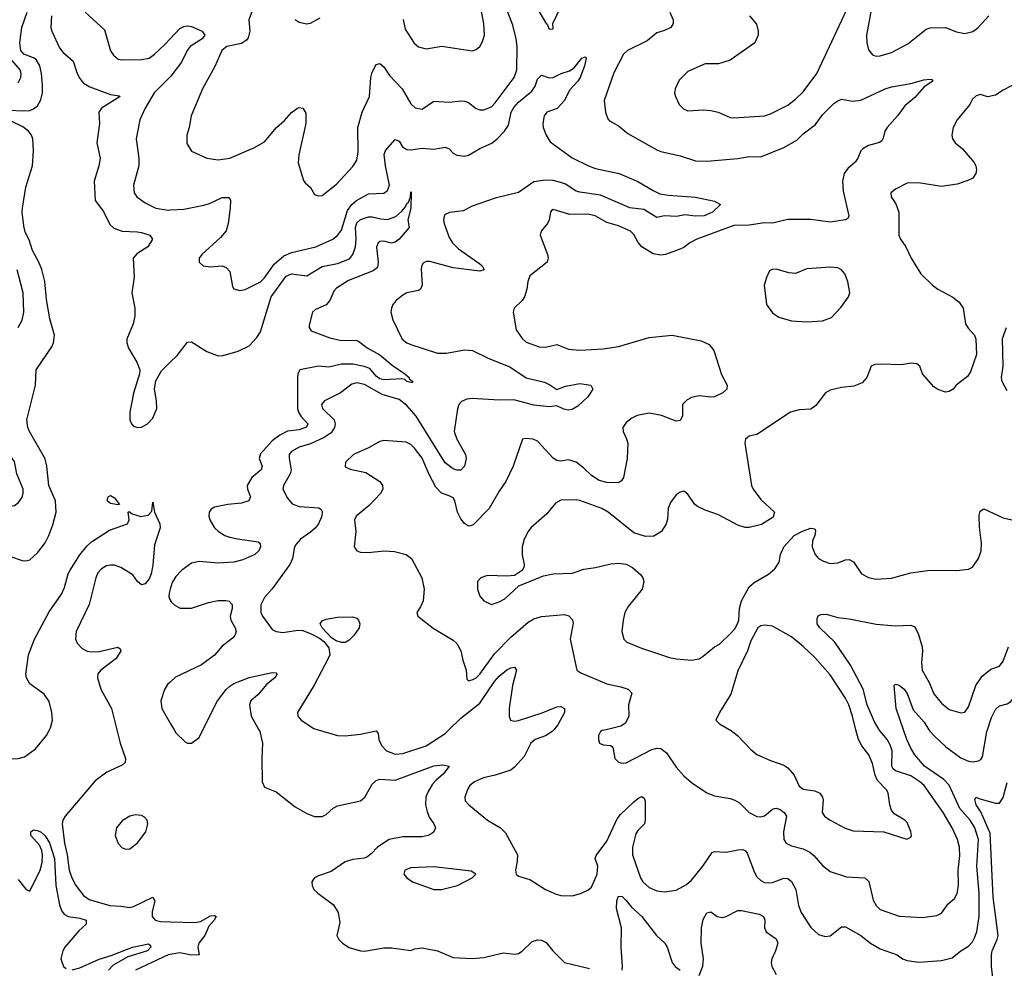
# Model space of a CAD drawing. Header units: inches. Extents: x 1694797 to 1849917, y 907313 to 1017959.
# Tile 541 of 656: x 1779218 to 1784336, y 1008760 to 1013690. Entities that reach past the tile are written whole.
import ezdxf

# ---------------------------------------------------------------- set-up
doc = ezdxf.new("R2010")
doc.units = ezdxf.units.IN
doc.header["$MEASUREMENT"] = 0
for name, color, linetype in [('B7070', 7, 'Continuous'), ('B7071', 7, 'Continuous'), ('B7080', 7, 'Continuous'), ('B7081', 7, 'Continuous')]:
    doc.layers.add(name, color=color, linetype=linetype)

msp = doc.modelspace()

# ---------------------------------------------------------------- linework, layer by layer
at = {"layer": 'B7070', "color": 5}
for points, elevation in [([(1778945.3, 1010000), (1779010, 1009876.1), (1779030, 1009851.8), (1779050, 1009844.9), (1779090, 1009842.6), (1779130.8, 1009849.2), (1779210, 1009850.1), (1779241.8, 1009858.2), (1779299.8, 1009900.2), (1779356.6, 1009970), (1779371.9, 1010000)], 580), ([(1779722.9, 1010000), (1779740.7, 1009930), (1779767.8, 1009850), (1779766.4, 1009830), (1779750, 1009815), (1779670, 1009779.7), (1779610, 1009735), (1779453.7, 1009550), (1779442.3, 1009530), (1779438, 1009510), (1779451.2, 1009410), (1779464.8, 1009350), (1779475.1, 1009270), (1779489.4, 1009229.4), (1779510, 1009191), (1779550, 1009138), (1779577.9, 1009117.9), (1779686.3, 1009086.3), (1779743.6, 1009083.6), (1779790, 1009075.8), (1779810, 1009081.2), (1779910, 1009130.4), (1779919.5, 1009110), (1779907, 1009053), (1779906.5, 1009030), (1779922.4, 1009010), (1779950, 1009003.6), (1780000, 1009002)], 580), ([(1779210, 1009222), (1779250, 1009170.8), (1779270, 1009160.7), (1779324, 1009270), (1779333.7, 1009310), (1779335.8, 1009350), (1779332.5, 1009372.5), (1779320.1, 1009400.1), (1779275.6, 1009450), (1779274.7, 1009470), (1779290, 1009479), (1779310, 1009476.3), (1779330, 1009467.7), (1779350, 1009449.3), (1779372.9, 1009412.9), (1779398.6, 1009330), (1779405.1, 1009190), (1779425.3, 1009090), (1779436.9, 1009056.9), (1779450, 1009039.3), (1779470, 1009030.1), (1779530, 1009020.5), (1779562.4, 1009010), (1779562.6, 1008990), (1779524.6, 1008955.4), (1779452.7, 1008870), (1779441, 1008850), (1779430.7, 1008810), (1779445.9, 1008770), (1779458.6, 1008758.6)], 560), ([(1779490, 1008752.7), (1779530, 1008762.8), (1779630, 1008808.2), (1779693.1, 1008826.9), (1779803.7, 1008870), (1779887.5, 1008887.5), (1779898.3, 1008878.3), (1779898.9, 1008870), (1779882.6, 1008850), (1779780.3, 1008819.7), (1779703.6, 1008776.4), (1779679.5, 1008750)], 560), ([(1780000, 1008831.4), (1779990, 1008829.4), (1779819.7, 1008750)], 580)]:
    msp.add_lwpolyline(points, dxfattribs=dict(at, elevation=elevation))
at = {"layer": 'B7070', "color": 5, "elevation": 620}
msp.add_lwpolyline([(1779818.3, 1009558.3), (1779790, 1009551.3), (1779750, 1009527.3), (1779720.3, 1009490), (1779714.6, 1009450), (1779730, 1009408), (1779750, 1009386), (1779770, 1009378.4), (1779790, 1009381.3), (1779830, 1009412.4), (1779873.1, 1009470), (1779883, 1009510), (1779879.5, 1009530), (1779866.2, 1009546.2), (1779850, 1009553.6)], close=True, dxfattribs=at)
at = {"layer": 'B7071', "color": 5}
for points, elevation in [([(1779170, 1013220.1), (1779230, 1013216), (1779270, 1013218.8), (1779290, 1013226.3), (1779310, 1013242), (1779327.2, 1013272.8), (1779335.8, 1013310), (1779336.6, 1013350), (1779331.2, 1013410), (1779322.5, 1013450), (1779302.6, 1013482.6), (1779290, 1013491.7), (1779238.9, 1013510), (1779223.1, 1013530), (1779219.1, 1013570), (1779228.9, 1013650), (1779256.9, 1013730)], 620), ([(1779557.6, 1013730), (1779657.7, 1013637.7), (1779690, 1013527.7), (1779704.8, 1013504.8), (1779730, 1013485.7), (1779750, 1013481.1), (1779850, 1013482.6), (1779890, 1013490.9), (1779917.8, 1013510), (1779970, 1013559), (1780000, 1013590.9)], 640), ([(1779382.6, 1013710), (1779379.3, 1013650), (1779384.5, 1013630), (1779423.8, 1013543.8), (1779441.6, 1013521.6), (1779495.1, 1013475.1), (1779516.8, 1013410), (1779530, 1013384), (1779550, 1013359.7), (1779581.5, 1013341.5), (1779690, 1013301.5), (1779734.7, 1013294.7), (1779739.1, 1013290), (1779642.4, 1013230), (1779628.9, 1013210), (1779633.2, 1013150), (1779619.2, 1013050), (1779636, 1012970), (1779629.6, 1012930), (1779604.8, 1012850), (1779610.7, 1012750), (1779652.5, 1012692.5), (1779686.4, 1012626.4), (1779706.2, 1012606.2), (1779750, 1012590.5), (1779827.9, 1012587.9), (1779850, 1012583.2), (1779894, 1012570), (1779908.4, 1012550), (1779883.7, 1012510), (1779826.4, 1012473.6), (1779807.8, 1012450), (1779812.1, 1012352), (1779800.9, 1012270), (1779815.5, 1012190), (1779816.1, 1012150), (1779807, 1012110), (1779774.6, 1012030), (1779774.6, 1012010), (1779783.5, 1011983.5), (1779826, 1011910), (1779842, 1011870), (1779840.3, 1011850), (1779810, 1011749), (1779790.3, 1011650.3), (1779790.3, 1011610), (1779798.4, 1011590), (1779810, 1011578.4), (1779830, 1011570.3), (1779850, 1011572.8), (1779881.1, 1011590), (1779910, 1011619.5), (1779929.8, 1011670), (1779928.9, 1011710), (1779918, 1011770), (1779926.1, 1011813.9), (1779954.7, 1011865.3), (1780000, 1011909.6)], 620), ([(1779210, 1013362), (1779224.2, 1013390), (1779225.8, 1013410), (1779220.8, 1013430), (1779177.6, 1013477.6)], 640), ([(1780000, 1013393.9), (1779917.1, 1013310), (1779869.3, 1013230), (1779842.6, 1013170), (1779823.8, 1013070), (1779836.2, 1012970), (1779836.5, 1012930), (1779808.9, 1012830), (1779812.2, 1012790), (1779826.4, 1012770), (1779870, 1012738.9), (1779925.5, 1012710), (1779990, 1012700.5), (1780000, 1012701.1)], 640), ([(1779170, 1010900.4), (1779230, 1010879.5), (1779250, 1010877.8), (1779270, 1010883.6), (1779310, 1010918.5), (1779350, 1010971.8), (1779369.8, 1011010), (1779390, 1011064.9), (1779407.1, 1011130), (1779404.4, 1011190), (1779369.9, 1011270), (1779358.6, 1011370), (1779350, 1011407.8), (1779268.4, 1011550), (1779259.5, 1011570), (1779254, 1011610), (1779299.6, 1011790), (1779303, 1011870), (1779384.3, 1011990), (1779393.6, 1012010), (1779398.4, 1012050), (1779374.7, 1012134.7), (1779356.5, 1012236.5), (1779347.8, 1012330), (1779332.2, 1012392.2), (1779317.8, 1012430), (1779284.9, 1012490), (1779266.3, 1012546.4), (1779245.7, 1012585.7), (1779238.5, 1012618.5), (1779230.8, 1012690), (1779232.6, 1012710), (1779250, 1012819.3), (1779284.7, 1012930), (1779289.9, 1013009.9), (1779286.4, 1013070), (1779279.5, 1013090), (1779264.2, 1013110), (1779233.6, 1013133.6), (1779114.3, 1013190)], 620), ([(1779210, 1012090.6), (1779230.7, 1012129.3), (1779238.9, 1012170), (1779235, 1012270), (1779204.7, 1012390)], 640), ([(1779371.9, 1010000), (1779377, 1010010), (1779387.3, 1010050), (1779385.4, 1010090), (1779370, 1010146), (1779344.6, 1010184.6), (1779270, 1010238.6), (1779252.5, 1010270), (1779249.3, 1010289.3), (1779264.1, 1010390), (1779294.1, 1010470), (1779370, 1010612.9), (1779434.9, 1010705.1), (1779450, 1010739), (1779469.9, 1010810), (1779480.7, 1010830), (1779530, 1010908.5), (1779566.1, 1010953.9), (1779590, 1010976.6), (1779683.8, 1011036.2), (1779778, 1011070), (1779787, 1011090), (1779781.2, 1011130), (1779786.5, 1011133.5), (1779802.2, 1011122.2), (1779847.6, 1011107.6), (1779884.9, 1011115.1), (1779904, 1011136), (1779910, 1011182), (1779917.6, 1011130), (1779946.3, 1011070), (1779947.5, 1011050), (1779918.4, 1010961.6), (1779910, 1010855.1), (1779900.5, 1010810), (1779890, 1010783.5), (1779870, 1010757.6), (1779850, 1010752.3), (1779830.4, 1010770), (1779804.9, 1010804.9), (1779743.7, 1010843.7), (1779710, 1010854.9), (1779690, 1010855.7), (1779669.1, 1010850.9), (1779643.6, 1010836.4), (1779624.6, 1010815.4), (1779612.7, 1010790), (1779579.2, 1010650), (1779511.1, 1010510), (1779508, 1010470), (1779515.9, 1010450), (1779541.8, 1010421.8), (1779567.7, 1010407.7), (1779590, 1010404.1), (1779630, 1010407), (1779728.2, 1010428.2), (1779739.8, 1010419.8), (1779743.5, 1010410), (1779719.4, 1010370), (1779640.1, 1010310), (1779624.6, 1010290), (1779621.4, 1010270), (1779639, 1010210), (1779694.9, 1010110), (1779722.9, 1010000)], 580), ([(1780000, 1010730.4), (1779994, 1010710), (1779993.4, 1010690), (1780000, 1010673.9)], 620), ([(1780000, 1010247.4), (1779985.7, 1010234.3), (1779970.2, 1010209.8), (1779951.5, 1010150), (1779956.1, 1010110), (1780000, 1010034.6)], 620)]:
    msp.add_lwpolyline(points, dxfattribs=dict(at, elevation=elevation))
for points, elevation in [([(1779130, 1011434.5), (1779113, 1011427), (1779100.7, 1011410), (1779108.2, 1011350), (1779097.3, 1011282.7), (1779110, 1011194.8), (1779117.5, 1011177.5), (1779130, 1011164.6), (1779150, 1011159), (1779190, 1011165.3), (1779210, 1011179.1), (1779230, 1011206.8), (1779235.8, 1011230), (1779235.1, 1011250), (1779203.1, 1011330), (1779190, 1011394.5), (1779178.7, 1011410), (1779152, 1011430)], 640), ([(1779730, 1011168), (1779690, 1011175.1), (1779672.7, 1011190), (1779677.2, 1011210), (1779690, 1011217.1), (1779710, 1011204.9), (1779736, 1011170)], 580)]:
    msp.add_lwpolyline(points, close=True, dxfattribs=dict(at, elevation=elevation))
at = {"layer": 'B7080', "color": 5}
for points, elevation in [([(1780020.1, 1010000), (1780030, 1009983), (1780077.5, 1009937.5), (1780090, 1009930.4), (1780110, 1009930.3), (1780150, 1009960.3), (1780170.1, 1010000)], 620), ([(1780460.1, 1010000), (1780465.8, 1009990), (1780479.7, 1009930), (1780476, 1009850), (1780478, 1009730), (1780490, 1009701), (1780550, 1009677.1), (1780650, 1009599.5), (1780710, 1009564.9), (1780750, 1009548.9), (1780790, 1009549.1), (1780810, 1009558.9), (1780847.8, 1009592.2), (1780870, 1009603.6), (1780989.4, 1009630), (1781012.4, 1009650), (1781050, 1009717.3), (1781070, 1009736), (1781090, 1009742.7), (1781170, 1009737.6), (1781370, 1009812.7), (1781417.8, 1009817.8), (1781450.8, 1009810), (1781421.1, 1009770), (1781382.1, 1009737.9), (1781363.7, 1009716.3), (1781340.4, 1009679.6), (1781329.4, 1009650.6), (1781327.5, 1009610), (1781334.9, 1009574.9), (1781345.9, 1009545.9), (1781370.3, 1009510), (1781378.4, 1009490), (1781370.6, 1009470), (1781359.6, 1009460.4), (1781341, 1009450), (1781310, 1009443.1), (1781210, 1009443), (1781138.7, 1009430), (1781077.3, 1009390), (1781044.8, 1009355.2), (1781021.9, 1009338.1), (1781008.1, 1009331.9), (1780950, 1009325.5), (1780910, 1009313.7), (1780837, 1009263), (1780770, 1009240.5), (1780750.6, 1009230), (1780741.5, 1009218.5), (1780736.4, 1009210), (1780737.6, 1009190), (1780747, 1009170), (1780766.7, 1009150), (1780848.9, 1009090), (1780872.4, 1009050), (1780881.1, 1008998.9), (1780866.8, 1008930), (1780876, 1008910), (1780894.8, 1008890), (1780930, 1008868), (1780990, 1008850.4), (1781010, 1008848.4), (1781110, 1008866.4), (1781150, 1008866.4), (1781250, 1008853), (1781270, 1008860.4), (1781310, 1008865.7), (1781390, 1008851.7), (1781470, 1008816.5), (1781570, 1008810.3), (1781630, 1008816.5), (1781730, 1008840.3), (1781790, 1008833.7), (1781810, 1008837), (1781830, 1008848.5), (1781880.8, 1008899.2), (1781910, 1008908.8), (1781930, 1008907), (1781954.3, 1008894.3), (1781988.2, 1008850), (1782050.3, 1008790.3), (1782179, 1008759)], 620), ([(1780769.2, 1010000), (1780870, 1009970.7), (1780910, 1009968.7), (1780990, 1009976.5), (1781070, 1009994.4), (1781080.4, 1009980.4), (1781084.6, 1009950), (1781097.9, 1009917.9), (1781124, 1009890), (1781170, 1009872.5), (1781210, 1009875.7), (1781330, 1009916.1), (1781430, 1009981), (1781449.1, 1010000)], 640), ([(1781993.5, 1010000), (1781984.7, 1009990), (1781951.1, 1009968.9), (1781897.8, 1009950), (1781874.2, 1009930), (1781839.1, 1009860.9), (1781790, 1009805.2), (1781770, 1009789.9), (1781690, 1009763.4), (1781628.2, 1009750), (1781580.9, 1009730), (1781557.8, 1009710), (1781544.9, 1009690), (1781532, 1009650), (1781534, 1009630), (1781552.2, 1009610), (1781650, 1009530.3), (1781716.4, 1009490), (1781743.4, 1009463.4), (1781804.9, 1009350), (1781803.7, 1009316.3), (1781794, 1009270), (1781798.8, 1009250), (1781810, 1009238.8), (1781870, 1009222), (1781950.7, 1009170), (1782005.4, 1009145.4), (1782030, 1009139.1), (1782090, 1009137.3), (1782131.9, 1009148.1), (1782170, 1009165.3), (1782190, 1009182.4), (1782218.7, 1009250), (1782222.2, 1009290), (1782208.7, 1009330), (1782214.5, 1009345.5), (1782270, 1009420.3), (1782323.4, 1009536.6), (1782340.6, 1009559.4), (1782410, 1009624.9), (1782430, 1009642.6), (1782452.3, 1009652.3), (1782463.8, 1009643.8), (1782468.8, 1009628.8), (1782469.2, 1009530), (1782465.5, 1009510), (1782430, 1009476.8), (1782421.2, 1009458.8), (1782403.4, 1009390), (1782402.4, 1009350), (1782444.1, 1009230), (1782456.5, 1009210), (1782490, 1009180.7), (1782530, 1009163.2), (1782570, 1009156.9), (1782630, 1009166.3), (1782684.2, 1009195.8), (1782710, 1009218.6), (1782768.1, 1009290), (1782817.7, 1009362.3), (1782830, 1009367.4), (1782890, 1009364.3), (1782950, 1009376.5), (1782976.9, 1009376.9), (1782991.2, 1009371.2), (1782998.8, 1009358.8), (1783037.5, 1009257.5), (1783050, 1009235.3), (1783070, 1009216), (1783090, 1009206.7), (1783110, 1009203.9), (1783130, 1009206.4), (1783190, 1009228.4), (1783210, 1009227.1), (1783230, 1009211.6), (1783252.4, 1009170), (1783266.7, 1009086.7), (1783280.3, 1009050), (1783330, 1008972.4), (1783370, 1008935.8), (1783405.4, 1008925.4), (1783430, 1008928.9), (1783490, 1008975.3), (1783510, 1008976), (1783590, 1008930.2), (1783640.9, 1008890), (1783690, 1008862), (1783779.1, 1008830), (1783807.3, 1008810), (1783830, 1008800.3), (1783891.3, 1008791.3), (1784010, 1008800.7), (1784064.8, 1008815.2), (1784110, 1008851.6), (1784150, 1008874.9), (1784170, 1008897), (1784181.6, 1008918.4), (1784193.3, 1008950), (1784205, 1009030), (1784204.4, 1009150), (1784192.8, 1009290), (1784201.4, 1009430), (1784181.9, 1009490), (1784157.5, 1009530), (1784105.4, 1009590), (1784050, 1009711.7), (1784020.9, 1009740.9), (1783921.2, 1009810), (1783869.9, 1009869.9), (1783850, 1009903.9), (1783828.9, 1009950), (1783811.5, 1010000)], 640), ([(1782265.9, 1010000), (1782245, 1009995.1), (1782236.3, 1009990), (1782226.4, 1009970), (1782225.5, 1009950), (1782231.3, 1009930), (1782250, 1009922), (1782290, 1009917.3), (1782301, 1009910), (1782310.4, 1009850.4), (1782330, 1009830.6), (1782350, 1009826), (1782370, 1009828.4), (1782503.2, 1009896.8), (1782530, 1009904.1), (1782550, 1009901.6), (1782580, 1009880), (1782630, 1009805.3), (1782670, 1009760.3), (1782710, 1009726.4), (1782790, 1009672.4), (1782830, 1009657), (1782910, 1009643.2), (1782934.4, 1009634.4), (1782959.8, 1009619.8), (1783010, 1009568.9), (1783050, 1009549.2), (1783070, 1009547.5), (1783090, 1009552.6), (1783130, 1009586.3), (1783141.2, 1009590), (1783150, 1009592.4), (1783170, 1009585.8), (1783191.6, 1009570), (1783203.9, 1009550), (1783187.4, 1009470), (1783190.2, 1009430.2), (1783201.3, 1009410), (1783230, 1009397.2), (1783290, 1009381.4), (1783324.3, 1009364.3), (1783346, 1009346), (1783390, 1009293.7), (1783430, 1009262.3), (1783515.4, 1009235.4), (1783610.2, 1009230.2), (1783630.7, 1009210.7), (1783654.6, 1009114.6), (1783670, 1009086.4), (1783690, 1009065.3), (1783790, 1009030.2), (1783910, 1009023.6), (1783985.2, 1009034.8), (1784010, 1009047), (1784044.8, 1009095.2), (1784076.5, 1009123.5), (1784090, 1009148), (1784097.2, 1009190), (1784096.3, 1009270), (1784104.7, 1009344.7), (1784102.5, 1009390), (1784091.7, 1009430), (1784065.5, 1009490), (1784018.3, 1009570), (1783918.5, 1009710), (1783897.3, 1009730), (1783850, 1009759.9), (1783770, 1009785.8), (1783757.4, 1009797.3), (1783751, 1009811), (1783753.2, 1009890), (1783742.2, 1009922.2), (1783726, 1009950), (1783685.3, 1010000)], 660), ([(1782908.8, 1010000), (1782910, 1009999.3), (1782948, 1009970), (1783017.8, 1009897.8), (1783050, 1009871.8), (1783119.6, 1009839.6), (1783190, 1009816), (1783210, 1009802.6), (1783243.6, 1009763.6), (1783270, 1009707), (1783290, 1009690.3), (1783350, 1009681.8), (1783376.5, 1009670), (1783391.4, 1009650), (1783393.9, 1009633.9), (1783389.3, 1009569.3), (1783401.3, 1009550), (1783430.4, 1009530), (1783508.5, 1009488.5), (1783550, 1009474), (1783709, 1009469), (1783829, 1009431), (1783850, 1009442), (1783853.2, 1009450), (1783849.1, 1009470.9), (1783830, 1009518), (1783819.5, 1009530), (1783762.7, 1009562.7), (1783750, 1009581.6), (1783739.9, 1009610), (1783731.4, 1009670), (1783725, 1009685), (1783676.8, 1009736.8), (1783664.4, 1009764.4), (1783650, 1009823.6), (1783630.7, 1009870), (1783595.5, 1009915.5), (1783577.3, 1009950), (1783564.8, 1010000)], 680), ([(1783943.7, 1010000), (1783950, 1009990.2), (1783969.2, 1009970), (1784031.5, 1009911.5), (1784110, 1009853.6), (1784150, 1009836.1), (1784170, 1009832.9), (1784202.3, 1009837.7), (1784214.5, 1009845.5), (1784221.8, 1009858.2), (1784245.6, 1009990), (1784249, 1010000)], 640), ([(1784276.6, 1008710), (1784268.4, 1008770), (1784269.9, 1008830.1), (1784272.8, 1008850), (1784299.3, 1008910), (1784303.2, 1008930), (1784277, 1009130), (1784263.1, 1009463.1), (1784213.8, 1009573.8), (1784189.9, 1009610), (1784182, 1009638), (1784190, 1009650.2), (1784202.5, 1009642.5), (1784290, 1009617.8), (1784310, 1009617.8), (1784330, 1009648.2), (1784350, 1009726)], 620), ([(1782349.7, 1008750), (1782351.6, 1008770), (1782344.1, 1008870), (1782345.8, 1008970), (1782320.7, 1009070), (1782321.9, 1009110), (1782330, 1009135.8), (1782350, 1009132.9), (1782370, 1009112.9), (1782398.2, 1009078.2), (1782451.1, 1009030), (1782528.1, 1008930), (1782570.9, 1008890.9), (1782583.2, 1008870), (1782608.8, 1008790), (1782625.5, 1008770), (1782650.3, 1008750.3)], 620), ([(1782750, 1008722.8), (1782768.6, 1008771.4), (1782772.7, 1008810), (1782760.2, 1008890), (1782762.2, 1008970), (1782770, 1009014), (1782790, 1009048.2), (1782810, 1009052.7), (1782844, 1009030), (1782870, 1009024.9), (1782890.6, 1009029.4), (1782950, 1009060.3), (1782970, 1009059.6), (1783060.9, 1009040.9), (1783084.4, 1009030), (1783091.5, 1009010), (1783089.3, 1008970), (1783097.3, 1008950), (1783150, 1008913.1), (1783158, 1008890), (1783146.5, 1008850), (1783127.6, 1008810), (1783123.6, 1008790), (1783127.6, 1008770), (1783150, 1008728)], 620), ([(1780000, 1009002), (1780130, 1008997.8), (1780156.8, 1009003.2), (1780210, 1009031.9), (1780230, 1009035.3), (1780238, 1009030), (1780228.8, 1009010), (1780201.6, 1008978.4), (1780180.3, 1008930), (1780149.6, 1008890), (1780144.2, 1008870), (1780150.7, 1008829.3), (1780111.2, 1008828.8), (1780050, 1008841.3), (1780000, 1008831.4)], 580)]:
    msp.add_lwpolyline(points, dxfattribs=dict(at, elevation=elevation))
at = {"layer": 'B7080', "color": 5, "elevation": 640}
msp.add_lwpolyline([(1781370, 1009288), (1781250, 1009282.9), (1781218.8, 1009270), (1781214.8, 1009250), (1781230.8, 1009230), (1781258.8, 1009210), (1781370, 1009170.4), (1781410, 1009169.1), (1781492.7, 1009190), (1781569, 1009230), (1781589, 1009250), (1781564.5, 1009264.5)], close=True, dxfattribs=at)
at = {"layer": 'B7081', "color": 5}
for points, elevation in [([(1781210.2, 1013690.2), (1781221.4, 1013641.4), (1781267.9, 1013567.9), (1781290, 1013548.5), (1781330, 1013538.9), (1781411.8, 1013551.8), (1781570, 1013528.4), (1781590, 1013534.9), (1781610, 1013550.6), (1781623.9, 1013576.1), (1781632.9, 1013610), (1781630, 1013668.7), (1781610.4, 1013770)], 680), ([(1780436.1, 1013763.9), (1780408.4, 1013690), (1780413.4, 1013630), (1780405.1, 1013594.9), (1780396.3, 1013583.7), (1780370, 1013566.4), (1780294, 1013550), (1780269.1, 1013530), (1780232.8, 1013447.2), (1780167.4, 1013330), (1780109.1, 1013190.9), (1780098.7, 1013130), (1780086.7, 1013090), (1780087, 1013047), (1780110, 1013007.3), (1780190.3, 1012970.3), (1780250, 1012962.3), (1780309.8, 1012970.2), (1780435.2, 1013024.8), (1780490, 1013054.9), (1780553.3, 1013130), (1780593.6, 1013166.4), (1780630, 1013208.5), (1780661.2, 1013230), (1780670, 1013233.1), (1780690, 1013230.3), (1780704.9, 1013204.9), (1780705.7, 1013150), (1780667.9, 1012987.9), (1780665.5, 1012945.5), (1780693.7, 1012853.7), (1780702, 1012842), (1780730, 1012818), (1780750, 1012781), (1780770, 1012774), (1780790, 1012776.3), (1780864.9, 1012835.1), (1780950, 1012927.4), (1780970, 1012960.5), (1780977.4, 1013002.6), (1780974.5, 1013130), (1780997.8, 1013210), (1781036.4, 1013290), (1781043, 1013390), (1781050, 1013417.1), (1781070, 1013456.4), (1781090, 1013463.1), (1781110, 1013444.2), (1781139.3, 1013399.3), (1781205.4, 1013330), (1781250, 1013252.2), (1781272.7, 1013232.7), (1781310, 1013224.9), (1781370, 1013266.3), (1781450, 1013260.6), (1781510, 1013268.2), (1781530, 1013266.9), (1781550, 1013259), (1781590, 1013228.8), (1781610, 1013221.7), (1781630, 1013220.9), (1781670, 1013236.5), (1781690, 1013257.3), (1781787.1, 1013390), (1781802.5, 1013430), (1781802.7, 1013550), (1781798.4, 1013590), (1781781.6, 1013661.6), (1781755.5, 1013730)], 660), ([(1782596.4, 1013730), (1782614.3, 1013690), (1782615.3, 1013670), (1782602.3, 1013650), (1782570, 1013633), (1782530, 1013622.4), (1782479.8, 1013580.2), (1782377.6, 1013530), (1782356.5, 1013510), (1782306.4, 1013413.6), (1782256.3, 1013270), (1782263.1, 1013210), (1782274.2, 1013174.2), (1782284.2, 1013164.2), (1782330, 1013138.4), (1782378.7, 1013098.7), (1782530, 1013013.4), (1782550, 1013004.2), (1782650, 1012982), (1782730, 1012956.1), (1782790, 1012954.7), (1782950, 1012968.7), (1783010, 1012979.4), (1783070, 1012978.1), (1783190, 1013026.3), (1783256.9, 1013063.1), (1783290, 1013097.2), (1783355, 1013145), (1783390, 1013194.9), (1783450, 1013254.6), (1783470, 1013268.7), (1783490, 1013277.1), (1783547.3, 1013267.3), (1783590, 1013272.4), (1783716.2, 1013330), (1783750, 1013341.1), (1783850, 1013358.5), (1783917.5, 1013377.5), (1783950, 1013381), (1783958.8, 1013378.8), (1783964.7, 1013370), (1783919, 1013341), (1783870, 1013286.3), (1783818.2, 1013241.8), (1783780.2, 1013190), (1783726, 1013130), (1783714, 1013110), (1783706.3, 1013073.7), (1783699.1, 1013060.9), (1783687.4, 1013052.6), (1783630, 1013036.8), (1783600.8, 1013019.2), (1783590, 1013008), (1783574.4, 1012970), (1783561.1, 1012950), (1783522.7, 1012917.3), (1783503.5, 1012890), (1783495.2, 1012850), (1783498.5, 1012798.5), (1783527.3, 1012670), (1783522.8, 1012657.2), (1783510.5, 1012649.5), (1783430, 1012638.5), (1783330, 1012651.7), (1783210, 1012650.8), (1783130, 1012631.8), (1783090, 1012633.8), (1783010, 1012622.5), (1782930, 1012620.2), (1782737.1, 1012550), (1782700.5, 1012530), (1782670, 1012506), (1782645.1, 1012494.9), (1782574.8, 1012470), (1782550, 1012467.1), (1782510, 1012473.1), (1782451.6, 1012510), (1782431.8, 1012531.8), (1782410, 1012573.3), (1782391.8, 1012591.8), (1782330, 1012618.4), (1782270, 1012636.4), (1782209.2, 1012670), (1782170, 1012679.7), (1782077.4, 1012677.4), (1781990, 1012704), (1781982, 1012698), (1781976, 1012690), (1781970.6, 1012650), (1781961.6, 1012630), (1781928.9, 1012591.1), (1781923.8, 1012570), (1781961.6, 1012470), (1781965.5, 1012450), (1781959.1, 1012430), (1781870, 1012359), (1781859.1, 1012330), (1781853.4, 1012290), (1781841.6, 1012250), (1781829, 1012231), (1781788, 1012190), (1781782, 1012170), (1781798.3, 1012078.3), (1781830, 1012033), (1781850, 1012014.9), (1781918, 1011990), (1781950, 1011988), (1782010, 1012002.4), (1782070, 1011977.8), (1782130, 1011972), (1782250, 1011979.8), (1782330, 1011991.6), (1782490, 1012037.6), (1782610, 1012050.3), (1782760.7, 1012020.7), (1782801.4, 1012001.4), (1782826.4, 1011970), (1782865.4, 1011845.4), (1782895.5, 1011790), (1782894, 1011770), (1782873.4, 1011750), (1782830, 1011729.8), (1782810, 1011727.6), (1782750, 1011734.5), (1782710, 1011726.4), (1782686.4, 1011713.6), (1782663.7, 1011690), (1782663.1, 1011630), (1782650, 1011607.3), (1782630, 1011603.5), (1782553.5, 1011633.5), (1782490, 1011645), (1782427.5, 1011632.5), (1782400.3, 1011619.7), (1782370, 1011596.8), (1782352.8, 1011570), (1782354, 1011550), (1782372.4, 1011512.4), (1782378.2, 1011490), (1782376.1, 1011410), (1782356.5, 1011310), (1782346.3, 1011293.7), (1782330, 1011283.5), (1782270, 1011284), (1782230, 1011295), (1782190, 1011321.6), (1782150, 1011359.8), (1782110, 1011389.8), (1782070, 1011402.5), (1782030, 1011396.1), (1782010, 1011399.3), (1781990, 1011411.6), (1781910, 1011499.6), (1781886, 1011510), (1781847.1, 1011512.9), (1781830.8, 1011509.2), (1781782.6, 1011370), (1781744.6, 1011290), (1781710, 1011240.5), (1781658, 1011150), (1781575, 1011065), (1781561.1, 1011058.9), (1781550, 1011057.4), (1781530, 1011070.9), (1781510, 1011096.1), (1781492.5, 1011130), (1781479, 1011190), (1781470, 1011204.5), (1781450, 1011216), (1781410, 1011229), (1781381.1, 1011261.1), (1781345.6, 1011325.6), (1781310, 1011411.8), (1781270, 1011463.7), (1781250, 1011481.5), (1781226.3, 1011493.7), (1781110, 1011502.4), (1781090, 1011498.4), (1781030, 1011464.7), (1780953.4, 1011430), (1780910.7, 1011390), (1780910, 1011366.8), (1780934.6, 1011354.6), (1781017.1, 1011337.1), (1781090, 1011290.3), (1781103.1, 1011270), (1781104.6, 1011250), (1781093.2, 1011226.8), (1781034, 1011166), (1780966.3, 1011110), (1780957.4, 1011090), (1780964.2, 1011030), (1780956.3, 1010950), (1780970.4, 1010930.4), (1780990, 1010922.4), (1781030, 1010921.7), (1781109.8, 1010930.2), (1781166.3, 1010926.3), (1781226.8, 1010910), (1781254, 1010890), (1781308.8, 1010788.8), (1781320.3, 1010730), (1781315.3, 1010670), (1781301.2, 1010638.8), (1781281.3, 1010610), (1781287.4, 1010590), (1781367.1, 1010527.1), (1781470, 1010465.7), (1781490, 1010448.6), (1781511.2, 1010410), (1781520.6, 1010360.6), (1781538.9, 1010310), (1781542.3, 1010262.3), (1781550, 1010253.4), (1781570, 1010258.5), (1781590, 1010270.2), (1781610, 1010288.6), (1781686.5, 1010393.5), (1781770, 1010480.5), (1781861.5, 1010558.5), (1781890, 1010575.5), (1781930, 1010588), (1782050, 1010598.6), (1782072.7, 1010592.7), (1782090.9, 1010570.9), (1782093.9, 1010553.9), (1782079.7, 1010470), (1782113.7, 1010310), (1782135.2, 1010295.2), (1782270, 1010239.3), (1782343.1, 1010223.1), (1782380.7, 1010210), (1782400.4, 1010190), (1782382.4, 1010130), (1782383.7, 1010070), (1782366, 1010034), (1782342, 1010018), (1782265.9, 1010000)], 660), ([(1781910, 1013745.7), (1781950, 1013675.5), (1781962, 1013662), (1781970, 1013641), (1781990, 1013642), (1781989, 1013670), (1782030, 1013756.5)], 660), ([(1783010.6, 1013710), (1783047.2, 1013667.2), (1783057.1, 1013630), (1783056.4, 1013610), (1783039.5, 1013570), (1782910, 1013479.8), (1782850, 1013460.3), (1782780.2, 1013459.8), (1782690, 1013421.6), (1782644.8, 1013375.2), (1782624.4, 1013330), (1782621.6, 1013310), (1782626, 1013290), (1782644.9, 1013250), (1782667.5, 1013227.5), (1782690, 1013216.9), (1782770, 1013221.5), (1782810, 1013218.9), (1782849, 1013209), (1782910, 1013182.4), (1782930, 1013179.5), (1783090, 1013190.3), (1783119.6, 1013200.4), (1783210, 1013246.4), (1783250, 1013277), (1783290, 1013315.6), (1783362, 1013410), (1783516.6, 1013743.4)], 680), ([(1783645.3, 1013750), (1783619.3, 1013610), (1783621.5, 1013570), (1783630, 1013534), (1783650, 1013507), (1783670, 1013500.9), (1783690, 1013501.5), (1783750, 1013519.1), (1783834.8, 1013565.2), (1783930, 1013641.3), (1783950, 1013647), (1784030, 1013648.7), (1784086.5, 1013626.5), (1784130, 1013617.8), (1784171.6, 1013628.4), (1784200.4, 1013650), (1784254.7, 1013710)], 680), ([(1780650, 1013690.8), (1780670, 1013676.3), (1780708.5, 1013668.5), (1780730, 1013672.2), (1780779.6, 1013700.4)], 680), ([(1780000, 1013590.9), (1780050, 1013644.1), (1780070, 1013654.7), (1780090, 1013658), (1780110, 1013653.9), (1780166.3, 1013630), (1780180.2, 1013610), (1780166.8, 1013590), (1780104.2, 1013550), (1780088.3, 1013530), (1780058.5, 1013470), (1780003, 1013397), (1780000, 1013393.9)], 640), ([(1780000, 1012701.1), (1780070, 1012705.4), (1780174.5, 1012725.5), (1780204.9, 1012735.1), (1780270, 1012766), (1780306, 1012766), (1780313.4, 1012750), (1780311.9, 1012711.9), (1780301.4, 1012630), (1780290, 1012593.3), (1780262.1, 1012557.9), (1780163.8, 1012470), (1780150.5, 1012450), (1780150.7, 1012430), (1780172, 1012410), (1780210, 1012406.4), (1780270, 1012410.6), (1780290, 1012402.8), (1780310, 1012382), (1780324.1, 1012304.1), (1780330.6, 1012290.6), (1780362.4, 1012282.4), (1780390, 1012288.4), (1780470, 1012327.9), (1780490, 1012347.9), (1780540.5, 1012419.5), (1780590, 1012462.7), (1780630, 1012480.2), (1780756.9, 1012510), (1780845.6, 1012550), (1780870, 1012567.9), (1780890, 1012596.5), (1780922.2, 1012697.8), (1780944.2, 1012730), (1780968.2, 1012750), (1781030, 1012785.3), (1781110, 1012788.5), (1781130, 1012801.7), (1781139.5, 1012830), (1781119.2, 1012930), (1781112.3, 1012990), (1781118.7, 1013010), (1781170, 1013068), (1781190, 1013059.1), (1781207.4, 1013030), (1781230, 1013016), (1781250, 1013013.6), (1781310, 1013022.5), (1781370, 1013016.8), (1781430, 1013028.2), (1781450, 1013019), (1781470, 1012996.9), (1781490, 1012986.2), (1781530, 1012980.5), (1781550, 1012985.5), (1781610, 1013019.8), (1781671.9, 1013048.1), (1781699.9, 1013070), (1781738.4, 1013110), (1781758.8, 1013141.2), (1781773, 1013210), (1781785.5, 1013234.5), (1781810, 1013262.2), (1781880.6, 1013319.4), (1781896.3, 1013343.7), (1781910, 1013381.6), (1781930, 1013402.4), (1781970, 1013387.9), (1781990, 1013389.1), (1782032, 1013410), (1782076.2, 1013423.8), (1782099.9, 1013440.1), (1782139.3, 1013490), (1782156.4, 1013496.4), (1782162.8, 1013490), (1782153.8, 1013450), (1782131.2, 1013390), (1782118.5, 1013370), (1782076, 1013324), (1782050, 1013269.8), (1782011.9, 1013228.1), (1781958.4, 1013210), (1781943.5, 1013190), (1781936.3, 1013150), (1781938.6, 1013130), (1781954, 1013090), (1781975, 1013055.1), (1782090, 1012971.3), (1782174.4, 1012930), (1782210, 1012915.9), (1782333, 1012890), (1782430, 1012849.1), (1782510, 1012801.5), (1782545.5, 1012785.5), (1782590, 1012777.3), (1782730, 1012768.2), (1782830, 1012747.3), (1782861, 1012730), (1782819.3, 1012690), (1782774.8, 1012670), (1782730, 1012669), (1782675.6, 1012675.6), (1782632, 1012668), (1782570.1, 1012669.9), (1782530, 1012662.7), (1782462.8, 1012702.8), (1782390, 1012711.7), (1782237.5, 1012777.5), (1782130, 1012793.6), (1782110, 1012799.6), (1782054.7, 1012834.7), (1782030, 1012844.6), (1781990, 1012854.1), (1781950, 1012856.4), (1781890, 1012846.9), (1781810, 1012791.2), (1781690, 1012762.1), (1781570, 1012720.5), (1781522.7, 1012697.3), (1781451.2, 1012688.8), (1781425, 1012675.1), (1781420.3, 1012650), (1781424.7, 1012630), (1781450, 1012558), (1781466.7, 1012530), (1781499.3, 1012499.3), (1781610, 1012420.4), (1781621.6, 1012410), (1781632.4, 1012390), (1781610, 1012382.6), (1781470, 1012400.9), (1781350, 1012432.8), (1781330, 1012432.8), (1781315.6, 1012424.4), (1781307.6, 1012412.4), (1781304.6, 1012395.4), (1781309.1, 1012310.9), (1781300.4, 1012290), (1781290, 1012283.1), (1781230.8, 1012270), (1781210, 1012257.7), (1781174, 1012230), (1781157.6, 1012210), (1781150.3, 1012190), (1781147, 1012170), (1781156.5, 1012130), (1781205.7, 1012030), (1781230, 1012010.3), (1781250, 1012002), (1781390, 1011957.5), (1781436.8, 1011956.8), (1781530, 1011973.9), (1781571.6, 1011971.6), (1781656.5, 1011930), (1781765.2, 1011885.2), (1781850, 1011829.2), (1781945.5, 1011805.5), (1781973.1, 1011793.1), (1782010, 1011767.3), (1782054.1, 1011785.9), (1782130, 1011799.2), (1782186.8, 1011790), (1782196.4, 1011770), (1782170.3, 1011730), (1782119.2, 1011680.8), (1782090, 1011664), (1782070, 1011661), (1782046.2, 1011666.2), (1782010, 1011682.9), (1781970, 1011677.4), (1781890, 1011687.1), (1781786.1, 1011713.9), (1781710, 1011712.3), (1781570, 1011721.1), (1781542.2, 1011717.8), (1781513.9, 1011706.1), (1781500.8, 1011690), (1781493.1, 1011666.9), (1781476.8, 1011550), (1781489.6, 1011509.6), (1781534.3, 1011430), (1781538, 1011410), (1781530.3, 1011369.7), (1781510, 1011349.5), (1781490, 1011349.6), (1781470, 1011356.4), (1781430, 1011387.7), (1781278.4, 1011630), (1781230, 1011684.8), (1781190, 1011717), (1781102.4, 1011742.4), (1781010, 1011794), (1780970, 1011802.8), (1780944.1, 1011795.9), (1780886, 1011750), (1780801.6, 1011710), (1780787.2, 1011690), (1780792, 1011670), (1780852.4, 1011610), (1780857.5, 1011590), (1780854.2, 1011570), (1780836.4, 1011543.6), (1780801.1, 1011518.9), (1780730, 1011485.7), (1780670, 1011467.9), (1780630, 1011445.6), (1780618.9, 1011430), (1780618.3, 1011410), (1780629.2, 1011350), (1780623.5, 1011330), (1780588.1, 1011270), (1780586, 1011250), (1780610, 1011203.1), (1780633.8, 1011173.8), (1780670, 1011159.8), (1780773.2, 1011153.2), (1780784.8, 1011144.8), (1780790, 1011134), (1780788.3, 1011110), (1780771, 1011070), (1780755.9, 1011050), (1780730, 1011026.2), (1780678, 1010990), (1780654.9, 1010965.1), (1780645.8, 1010950), (1780635.4, 1010890), (1780622.2, 1010857.8), (1780530, 1010731.8), (1780490, 1010687.3), (1780470.3, 1010649.7), (1780471.7, 1010610), (1780480.3, 1010590), (1780530, 1010521.6), (1780550, 1010510.4), (1780585.5, 1010505.5), (1780662.7, 1010517.3), (1780690, 1010514.8), (1780737, 1010497), (1780775.6, 1010475.6), (1780799.2, 1010459.2), (1780824.9, 1010424.9), (1780829.3, 1010390), (1780821.1, 1010370), (1780747.8, 1010232.2), (1780661.6, 1010090), (1780663, 1010070), (1780680.5, 1010050), (1780746.6, 1010006.6), (1780769.2, 1010000)], 640), ([(1784410, 1013364.7), (1784330, 1013323.6), (1784290, 1013297.6), (1784250, 1013289.6), (1784210, 1013300.9), (1784190, 1013295.1), (1784170, 1013277.2), (1784156.4, 1013250), (1784090.3, 1013170), (1784070.4, 1013130), (1784063, 1013090), (1784066.4, 1013070), (1784080.5, 1013050), (1784118.6, 1013018.6), (1784177.6, 1012950), (1784188.5, 1012930), (1784191.8, 1012910), (1784188.6, 1012891.4), (1784172.8, 1012867.2), (1784146.4, 1012853.6), (1784090, 1012835.4), (1784010, 1012823.6), (1783890, 1012842.4), (1783830, 1012839.6), (1783771, 1012810), (1783746, 1012790), (1783746.8, 1012770), (1783772.2, 1012732.2), (1783787, 1012690), (1783786.7, 1012570), (1783795.3, 1012550), (1783824, 1012510), (1783851.7, 1012450), (1783902, 1012370), (1783962, 1012310), (1783990, 1012289.1), (1784068.1, 1012248.1), (1784101.3, 1012221.3), (1784121.3, 1012190), (1784133.4, 1012110), (1784147.1, 1012087.1), (1784180.7, 1012050), (1784187.7, 1012030), (1784190.6, 1011950), (1784159.9, 1011860.1), (1784144.5, 1011835.5), (1784084.9, 1011790), (1784070, 1011769.3), (1784050, 1011757), (1784030, 1011754.5), (1783990, 1011767.3), (1783970, 1011782), (1783910, 1011849.3), (1783896, 1011890), (1783880.9, 1011900.9), (1783850, 1011904.5), (1783803.1, 1011896.9), (1783690, 1011900.5), (1783662.3, 1011897.7), (1783644, 1011890), (1783622, 1011830), (1783596.7, 1011803.3), (1783554.4, 1011785.6), (1783490, 1011779.1), (1783430, 1011764), (1783406.7, 1011750), (1783355.6, 1011684.4), (1783330, 1011665.1), (1783270, 1011662), (1783224.7, 1011650), (1783050, 1011535.1), (1783010, 1011525.2), (1783001.1, 1011518.9), (1782990.6, 1011509.4), (1782986.7, 1011490), (1783021.3, 1011270), (1783030.4, 1011250), (1783070, 1011196.3), (1783141, 1011130), (1783134.8, 1011105.2), (1783072.8, 1011067.2), (1783008.7, 1011051.3), (1782988.5, 1011051.5), (1782950, 1011063.9), (1782850, 1011117.6), (1782780.3, 1011140.3), (1782740.3, 1011160.3), (1782726.6, 1011170), (1782690, 1011224), (1782670, 1011239), (1782650, 1011235.3), (1782630, 1011221.2), (1782599.9, 1011180.1), (1782588.4, 1011150), (1782585.1, 1011094.9), (1782578.4, 1011070), (1782553.4, 1011030), (1782513.8, 1011006.2), (1782470, 1011003.6), (1782410, 1011023.6), (1782276.2, 1011130), (1782242.9, 1011150), (1782128.9, 1011191.1), (1782110, 1011194.7), (1782030, 1011193.3), (1782002.5, 1011177.5), (1781957.2, 1011122.8), (1781874, 1011050), (1781860.3, 1011030), (1781840.3, 1010990), (1781828.8, 1010950), (1781828.8, 1010908.8), (1781840.7, 1010859.3), (1781840.7, 1010850), (1781830.4, 1010829.6), (1781790, 1010800.9), (1781750, 1010797.4), (1781650, 1010802.2), (1781614, 1010790), (1781597.1, 1010770), (1781597.1, 1010730), (1781610, 1010694.8), (1781630.4, 1010670.4), (1781670, 1010650.6), (1781710, 1010663.8), (1781739.4, 1010680.6), (1781811.5, 1010748.5), (1781940.7, 1010799.3), (1781990, 1010810.3), (1782090, 1010813.4), (1782150, 1010834), (1782210, 1010842.3), (1782290, 1010862), (1782330, 1010865.3), (1782370, 1010860.3), (1782403.2, 1010843.2), (1782445.5, 1010805.5), (1782457, 1010790), (1782462.6, 1010770), (1782453.4, 1010730), (1782379.7, 1010640.3), (1782363.9, 1010610), (1782353.8, 1010570), (1782348, 1010510), (1782357.6, 1010470), (1782374.3, 1010454.3), (1782450, 1010424.2), (1782595.8, 1010375.8), (1782630, 1010367.8), (1782710, 1010360.8), (1782750, 1010369.1), (1782770, 1010381.7), (1782829.6, 1010430), (1782854.9, 1010445.1), (1782916.6, 1010503.4), (1782935, 1010524.9), (1782948.2, 1010550), (1782955.6, 1010570), (1782959.5, 1010630), (1782969.3, 1010669.3), (1783010, 1010742.8), (1783035.3, 1010764.7), (1783110, 1010807.7), (1783143.5, 1010836.5), (1783165.1, 1010870), (1783172.7, 1010910), (1783189.3, 1010950), (1783244, 1011010), (1783287.5, 1011032.5), (1783330, 1011047.3), (1783350, 1011044.7), (1783354.4, 1011034.4), (1783350.3, 1011010), (1783338.4, 1010981.6), (1783337, 1010950), (1783352.2, 1010910), (1783370.2, 1010890.2), (1783395.2, 1010875.2), (1783430, 1010863.2), (1783470, 1010866.5), (1783510, 1010883.7), (1783530, 1010884.9), (1783551.7, 1010871.7), (1783594, 1010810), (1783630.3, 1010790.3), (1783670, 1010782.3), (1783750, 1010787.2), (1783850, 1010815.5), (1783950, 1010829.2), (1784087.2, 1010827.2), (1784150, 1010834.2), (1784170, 1010844.5), (1784202, 1010890), (1784214.8, 1010930), (1784217.4, 1010970), (1784206.6, 1011053.4), (1784205.3, 1011114.7), (1784210, 1011136), (1784230, 1011147.3), (1784330, 1011100.3), (1784420.3, 1011080.3)], 680), ([(1780000, 1011909.6), (1780035.6, 1011944.4), (1780090, 1012014.9), (1780110, 1012016.4), (1780190, 1011964.9), (1780250, 1011942.3), (1780275.9, 1011944.1), (1780353, 1011967), (1780410, 1011994.9), (1780450, 1012038.6), (1780470, 1012068.2), (1780524.6, 1012250), (1780602.3, 1012357.7), (1780630, 1012370.1), (1780710, 1012359.3), (1780790, 1012406.8), (1780870, 1012422.5), (1780932.6, 1012447.4), (1780949.9, 1012470.1), (1780963.7, 1012510), (1780967.3, 1012550), (1780963.7, 1012610), (1780970, 1012633.7), (1780990, 1012652.3), (1781030, 1012665.5), (1781050, 1012666.2), (1781095.1, 1012655.1), (1781130, 1012652.1), (1781172.2, 1012667.8), (1781204.7, 1012695.3), (1781222.5, 1012717.5), (1781230, 1012735.5), (1781238.9, 1012741.1), (1781249.8, 1012770), (1781250, 1012796), (1781253.2, 1012793.2), (1781251.1, 1012711.1), (1781235.6, 1012650), (1781241.6, 1012610), (1781190, 1012548.7), (1781170, 1012533.3), (1781150, 1012528), (1781110, 1012538.8), (1781090, 1012537.6), (1781080.9, 1012530), (1781071.9, 1012508.1), (1781081.7, 1012430), (1781077.2, 1012402.8), (1781054.4, 1012385.6), (1780925.9, 1012334.1), (1780864.8, 1012295.2), (1780850, 1012278.7), (1780829.2, 1012230.8), (1780811.1, 1012208.9), (1780755.5, 1012184.5), (1780738.9, 1012170), (1780721.8, 1012101.8), (1780722, 1012090), (1780733.1, 1012073.1), (1780830, 1012035.9), (1780890, 1012023.6), (1780964.6, 1012024.6), (1780979.4, 1012019.4), (1781024, 1011984), (1781090, 1011948.8), (1781154, 1011894), (1781219.5, 1011850), (1781241.6, 1011830), (1781242.8, 1011822.8), (1781260.5, 1011810), (1781257, 1011803), (1781230.3, 1011809.7), (1781219.6, 1011819.6), (1781203.6, 1011823.6), (1781110, 1011819), (1781090, 1011822.8), (1781070, 1011837.9), (1781037.1, 1011877.1), (1781007.7, 1011887.7), (1780950, 1011899), (1780890, 1011899.6), (1780824.8, 1011884.8), (1780770, 1011889.7), (1780674, 1011870), (1780663.6, 1011850), (1780660.9, 1011830), (1780661.1, 1011670), (1780667, 1011650), (1780679.8, 1011630), (1780715.9, 1011590), (1780707.9, 1011572.1), (1780670, 1011559.2), (1780610, 1011551.9), (1780569.5, 1011530), (1780530, 1011502.1), (1780470, 1011433.9), (1780462.7, 1011410), (1780478.3, 1011370), (1780473.6, 1011350), (1780424.3, 1011310), (1780400.2, 1011270), (1780401, 1011250), (1780416.5, 1011210), (1780408.7, 1011190), (1780370, 1011178), (1780298.8, 1011170), (1780230, 1011155.8), (1780213.3, 1011146.7), (1780201.7, 1011130), (1780200.7, 1011110), (1780206.8, 1011090), (1780230.2, 1011050), (1780250.2, 1011030), (1780284.6, 1011010), (1780310, 1011001.3), (1780350, 1010991.4), (1780456.6, 1010976.6), (1780467.3, 1010967.3), (1780468.9, 1010950), (1780461.5, 1010930), (1780439.3, 1010910), (1780377.3, 1010882.7), (1780330, 1010870.5), (1780250, 1010865), (1780150, 1010875), (1780110, 1010865), (1780060.9, 1010830), (1780030, 1010796.9), (1780010, 1010764.5), (1780000, 1010730.4)], 620), ([(1784350, 1011761.2), (1784324.5, 1011810), (1784320.9, 1011830), (1784329.3, 1011890), (1784327.2, 1012032.8), (1784346.6, 1012090)], 680), ([(1780000, 1010673.9), (1780004.1, 1010664.1), (1780025, 1010644.9), (1780052.4, 1010632.4), (1780110, 1010632.1), (1780198.7, 1010661.3), (1780250, 1010672.2), (1780290, 1010672.2), (1780307.3, 1010667.3), (1780322, 1010650), (1780322.1, 1010630), (1780312.4, 1010590), (1780315.1, 1010570), (1780338.4, 1010530), (1780343, 1010510), (1780336.6, 1010490), (1780324.4, 1010475.6), (1780270, 1010434.2), (1780230, 1010387.7), (1780162.1, 1010337.9), (1780027.3, 1010272.7), (1780000, 1010247.4)], 620), ([(1783685.3, 1010000), (1783682.9, 1010002.9), (1783661.6, 1010041.6), (1783623.4, 1010130), (1783602.1, 1010210), (1783536, 1010336), (1783454.2, 1010454.2), (1783376.4, 1010530), (1783362.4, 1010550), (1783362.7, 1010577.3), (1783369, 1010591), (1783381.6, 1010598.4), (1783410, 1010600.8), (1783470, 1010583.2), (1783530, 1010575.9), (1783670, 1010548.2), (1783770, 1010540.3), (1783850, 1010543.7), (1783870, 1010534.9), (1783890, 1010494), (1783909.2, 1010430), (1783911.2, 1010408.8), (1783905.3, 1010350), (1783909.1, 1010310), (1783945.9, 1010245.9), (1783970, 1010187), (1784010, 1010138), (1784050, 1010105.3), (1784110, 1010087.2), (1784130, 1010090.4), (1784150, 1010119.1), (1784187.6, 1010230), (1784221.3, 1010278.7), (1784265.3, 1010314.7), (1784310, 1010330.3), (1784330, 1010355.5), (1784358.2, 1010430)], 660), ([(1783564.8, 1010000), (1783547.3, 1010070), (1783527.3, 1010130), (1783510, 1010164.2), (1783430, 1010285.1), (1783350, 1010374.7), (1783290, 1010433.3), (1783230, 1010482.2), (1783130, 1010537.4), (1783090, 1010543.6), (1783070, 1010539.5), (1783054.8, 1010530), (1783018, 1010462), (1783001.3, 1010410), (1782950, 1010306), (1782914.5, 1010185.5), (1782855.5, 1010090), (1782836, 1010050), (1782856, 1010030), (1782908.8, 1010000)], 680), ([(1780170.1, 1010000), (1780246, 1010150), (1780290, 1010208.2), (1780310, 1010226.5), (1780330, 1010239.7), (1780410, 1010270.9), (1780530, 1010296.5), (1780550, 1010296.3), (1780556.3, 1010290), (1780544.4, 1010270), (1780502.7, 1010237.3), (1780457.3, 1010182.7), (1780419.6, 1010150), (1780412.4, 1010130), (1780420.6, 1010070), (1780460.1, 1010000)], 620), ([(1781449.1, 1010000), (1781510, 1010060.5), (1781610, 1010138.2), (1781685.8, 1010250), (1781710, 1010278.7), (1781750, 1010311.1), (1781770, 1010321.7), (1781790, 1010324.9), (1781799.5, 1010310), (1781778.9, 1010230), (1781761.2, 1010110), (1781761.5, 1010070), (1781769.5, 1010049.5), (1781790, 1010044.8), (1781810, 1010048.1), (1781933.1, 1010086.9), (1782010, 1010119.7), (1782030, 1010120.3), (1782050.2, 1010110.2), (1782050.3, 1010090), (1782015.4, 1010024.6), (1781993.5, 1010000)], 640), ([(1783811.5, 1010000), (1783773.3, 1010110), (1783762.9, 1010230), (1783770, 1010236.4), (1783790, 1010232.2), (1783815.4, 1010210), (1783830, 1010188.4), (1783862.8, 1010102.8), (1783918.6, 1010038.6), (1783943.7, 1010000)], 640), ([(1784249, 1010000), (1784270, 1010063.1), (1784290, 1010105.7), (1784310, 1010123.9), (1784350, 1010134), (1784370, 1010147.1), (1784402.4, 1010190), (1784410, 1010206.8), (1784430, 1010211.3), (1784450, 1010122), (1784460.1, 1010050), (1784472, 1010030), (1784508.9, 1010000)], 640), ([(1780000, 1010034.6), (1780020.1, 1010000)], 620)]:
    msp.add_lwpolyline(points, dxfattribs=dict(at, elevation=elevation))
for points, elevation in [([(1783430, 1012404.5), (1783310, 1012394.5), (1783250, 1012371.1), (1783215.1, 1012375.1), (1783150, 1012393.6), (1783128.4, 1012391.6), (1783115.9, 1012384.1), (1783099.1, 1012350), (1783087.3, 1012310), (1783098.8, 1012210), (1783130, 1012166), (1783164.1, 1012144.1), (1783230, 1012124.4), (1783310, 1012119.5), (1783390, 1012125.7), (1783438, 1012142), (1783485.2, 1012194.8), (1783526.3, 1012250), (1783532.6, 1012270), (1783522.4, 1012330), (1783507.6, 1012370), (1783490, 1012389.7), (1783470, 1012399.8)], 680), ([(1780890, 1010452.4), (1780862, 1010462), (1780837.7, 1010477.7), (1780789.2, 1010529.2), (1780780.3, 1010550), (1780790, 1010566.7), (1780810, 1010575.3), (1780870, 1010584.6), (1780946, 1010586), (1780970, 1010580.5), (1780979.3, 1010570), (1780984.9, 1010550), (1780982, 1010530), (1780954.3, 1010490), (1780930, 1010465.6), (1780910, 1010453.5)], 640)]:
    msp.add_lwpolyline(points, close=True, dxfattribs=dict(at, elevation=elevation))

doc.saveas('drawing.dxf')
